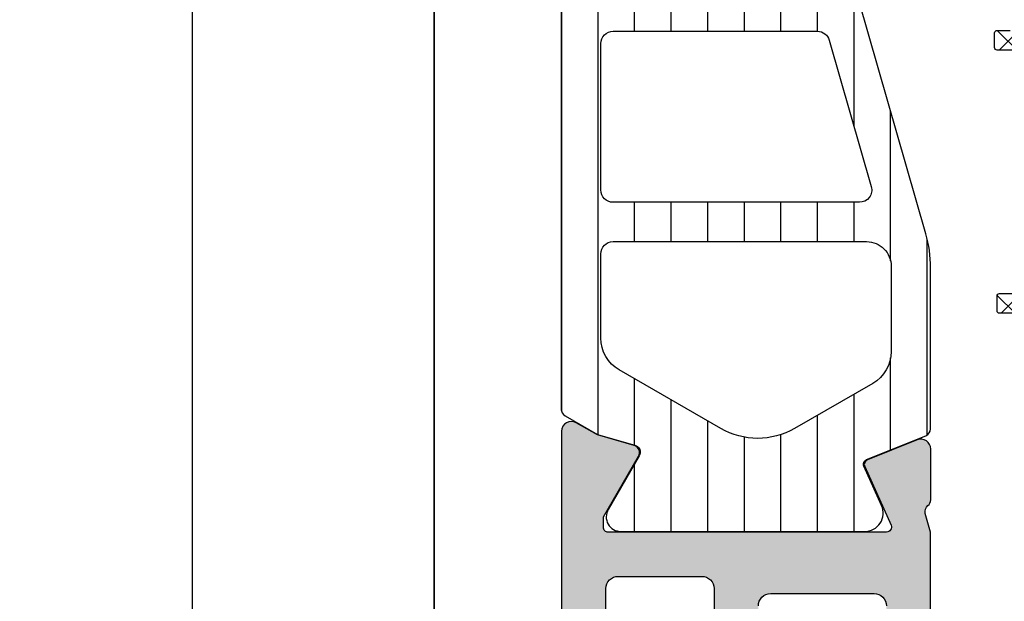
# Model space of a CAD drawing. Header units: millimetres. Extents: x 373037 to 682063, y 76092 to 274210.
# Tile 469 of 552: x 673954 to 673994, y 273205 to 273228. Entities that reach past the tile are written whole.
import ezdxf

# ---------------------------------------------------------------- set-up
doc = ezdxf.new("R2010")
doc.units = ezdxf.units.MM
doc.header["$LTSCALE"] = 100
doc.layers.add('PUDORYS', color=253, linetype='CONTINUOUS')

msp = doc.modelspace()

# ---------------------------------------------------------------- hatches: boundary and pattern name
at = {"layer": 'PUDORYS', "true_color": 0x939598}
h = msp.add_hatch(dxfattribs=at)
h.set_pattern_fill('ANSI37', color=252, scale=0.48, angle=270, style=0)
h.set_pattern_definition([(315, (674006.1487929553, 273234.9725188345), (1.077630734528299, 1.077630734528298), []), (44.99999999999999, (674006.1487929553, 273234.9725188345), (-1.077630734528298, 1.077630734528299), [])])
edge = h.paths.add_edge_path(flags=16)
edge.add_line((674006.8130869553, 273238.3737958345), (674008.2059409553, 273238.2740518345))
edge.add_arc((674008.248798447, 273238.872518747), 0.5999995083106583, 265.9039194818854, 360.000008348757)
edge.add_arc((674008.248798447, 273238.872518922), 0.5999995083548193, 359.9999916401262, 454.0960805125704)
edge.add_line((674008.2059409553, 273239.4709858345), (674006.8130869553, 273239.3712418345))
edge.add_arc((674006.8488014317, 273238.8725188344), 0.5000001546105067, 94.09606439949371, 265.9039355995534)
edge = h.paths.add_edge_path(flags=16)
edge.add_arc((674003.6487933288, 273240.4725154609), 0.4999996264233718, 269.9999571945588, 360.0000428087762)
edge.add_line((674004.1487929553, 273240.4725158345), (674004.1487929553, 273244.0662008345))
edge.add_arc((674003.6487926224, 273244.0662008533), 0.5000003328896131, 359.9999978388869, 473.2180265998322)
edge.add_line((674003.4516769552, 273244.5257068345), (673997.1205749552, 273241.8098288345))
edge.add_arc((673997.3176908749, 273241.3503234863), 0.4999998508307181, 113.2180817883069, 182.5001106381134)
edge.add_line((673996.8181669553, 273241.3285128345), (673996.8564929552, 273240.4507058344))
edge.add_arc((673997.3560165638, 273240.4725153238), 0.4999994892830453, 182.4999791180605, 270.0000448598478)
edge.add_line((673997.3560169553, 273239.9725158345), (674003.6487929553, 273239.9725158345))
edge = h.paths.add_edge_path(flags=16)
edge.add_line((673998.2406309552, 273214.9185968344), (674007.1374839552, 273210.7699268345))
edge.add_arc((674007.3487930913, 273211.2230805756), 0.4999998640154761, 244.9999920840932, 360.0000296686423)
edge.add_line((674007.8487929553, 273211.2230808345), (674007.8487929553, 273220.5725158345))
edge.add_arc((674007.3487933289, 273220.572516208), 0.4999996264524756, 359.9999571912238, 450.0000428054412)
edge.add_line((674007.3487929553, 273221.0725158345), (673998.2248699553, 273221.0725158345))
edge.add_arc((673998.2248701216, 273220.5725157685), 0.5000000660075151, 90.00001905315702, 182.5000272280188)
edge.add_line((673997.7253459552, 273220.5507058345), (673997.9524159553, 273215.3499418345))
edge.add_arc((673998.4519413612, 273215.3717515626), 0.5000012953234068, 182.4999974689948, 244.9999080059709)
edge = h.paths.add_edge_path(flags=16)
edge.add_arc((674007.3487933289, 273223.772515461), 0.4999996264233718, 269.9999571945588, 360.0000428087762)
edge.add_line((674007.8487929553, 273223.7725158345), (674007.8487929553, 273230.9725158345))
edge.add_arc((674007.3487933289, 273230.9725162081), 0.4999996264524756, 359.9999571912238, 450.0000428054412)
edge.add_line((674007.3487929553, 273231.4725158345), (674006.1487929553, 273231.4725158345))
edge.add_arc((674006.1487914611, 273233.4725143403), 1.999998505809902, 179.9999571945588, 270.00004280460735, ccw=False)
edge.add_line((674004.1487929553, 273233.4725158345), (674004.1487929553, 273237.2725158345))
edge.add_arc((674003.6487933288, 273237.2725162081), 0.4999996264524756, 359.9999571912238, 450.0000428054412)
edge.add_line((674003.6487929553, 273237.7725158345), (673997.4957319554, 273237.7725158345))
edge.add_arc((673997.4957321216, 273237.2725157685), 0.5000000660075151, 90.00001905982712, 182.5000272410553)
edge.add_line((673996.9962079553, 273237.2507058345), (673997.2363429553, 273231.7507058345))
edge.add_arc((673997.7358665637, 273231.7725153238), 0.4999994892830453, 182.4999791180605, 270.0000448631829)
edge.add_line((673997.7358669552, 273231.2725158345), (674003.0487929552, 273231.2725158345))
edge.add_arc((674003.0487929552, 273230.1725158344), 1.100000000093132, -90, 90, ccw=False)
edge.add_line((674003.0487929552, 273229.0725158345), (673997.8755819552, 273229.0725158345))
edge.add_arc((673997.8755821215, 273228.5725157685), 0.5000000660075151, 90.00001904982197, 182.5000272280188)
edge.add_line((673997.3760579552, 273228.5507058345), (673997.5856309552, 273223.7507058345))
edge.add_arc((673998.0851545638, 273223.7725153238), 0.4999994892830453, 182.4999791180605, 270.0000448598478)
edge.add_line((673998.0851549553, 273223.2725158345), (674007.3487929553, 273223.2725158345))
edge = h.paths.add_edge_path()
edge.add_line((674005.9623359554, 273208.5594628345), (673997.1744699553, 273212.6573118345))
edge.add_ellipse((673998.4423274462, 273215.3762372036), major_axis=(-3.000002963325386, 0), ratio=1, start_angle=2.5000588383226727, end_angle=64.9999693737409, ccw=False)
edge.add_line((673995.4451799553, 273215.2453758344), (673995.4168459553, 273215.8943258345))
edge.add_ellipse((673994.9173223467, 273215.8725163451), major_axis=(-0.4999994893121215, 0), ratio=1, start_angle=182.499979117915, end_angle=270.0000448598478)
edge.add_line((673994.9173219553, 273216.3725158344), (673993.9487929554, 273216.3725158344))
edge.add_ellipse((673993.9487928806, 273216.4725157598), major_axis=(-0.09999992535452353, 0), ratio=1, start_angle=-4.28221164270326e-05, end_angle=90.00004278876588, ccw=False)
edge.add_line((673993.8487929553, 273216.4725158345), (673993.8487929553, 273217.0725158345))
edge.add_ellipse((673993.9487928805, 273217.0725159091), major_axis=(-0.09999992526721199, 0), ratio=1, start_angle=-90.00004282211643, end_angle=4.275541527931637e-05, ccw=False)
edge.add_line((673993.9487929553, 273217.1725158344), (673994.8518309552, 273217.1725158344))
edge.add_ellipse((673994.851830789, 273217.6725159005), major_axis=(-0.5000000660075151, 0), ratio=1, start_angle=90.00001905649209, end_angle=182.5000272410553)
edge.add_line((673995.3513549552, 273217.6943258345), (673994.9575169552, 273226.5946198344))
edge.add_ellipse((673994.4580056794, 273226.5725157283), major_axis=(-0.5000001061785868, 0), ratio=1, start_angle=182.5337692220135, end_angle=270.0000829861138)
edge.add_line((673994.4580049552, 273227.0725158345), (673993.8487929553, 273227.0725158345))
edge.add_ellipse((673993.8487928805, 273227.1725157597), major_axis=(-0.09999992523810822, 0), ratio=1, start_angle=-4.2822116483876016e-05, end_angle=90.00004280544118, ccw=False)
edge.add_line((673993.7487929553, 273227.1725158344), (673993.7487929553, 273227.7725158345))
edge.add_ellipse((673993.8487928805, 273227.7725159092), major_axis=(-0.09999992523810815, 0), ratio=1, start_angle=-90.00004283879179, end_angle=4.275541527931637e-05, ccw=False)
edge.add_line((673993.8487929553, 273227.8725158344), (673994.3783549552, 273227.8725158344))
edge.add_ellipse((673994.3783552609, 273228.3725163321), major_axis=(-0.5000004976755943, 0), ratio=1, start_angle=89.99996496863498, end_angle=182.533697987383)
edge.add_line((673994.8778669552, 273228.3946198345), (673994.3672109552, 273239.9348448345))
edge.add_ellipse((673993.8676863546, 273239.9130353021), major_axis=(-0.5000004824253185, 0), ratio=1, start_angle=182.4999790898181, end_angle=273.2170573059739)
edge.add_line((673993.8396269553, 273240.4122478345), (673988.7058839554, 273240.1236848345))
edge.add_ellipse((673988.8214393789, 273239.7132668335), major_axis=(-0.426375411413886, 0), ratio=1, start_angle=-74.27514552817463, end_angle=69.24102762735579)
edge.add_line((673988.6703159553, 273239.3145718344), (673988.9029189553, 273239.3158118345))
edge.add_line((673988.9029189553, 273239.3158118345), (673990.7854979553, 273239.6139498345))
edge.add_line((673990.7854979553, 273239.6139498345), (673993.6347829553, 273239.2135238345))
edge.add_ellipse((673993.5930323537, 273238.9164432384), major_axis=(-0.2999999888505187, 0), ratio=1, start_angle=145.4022536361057, end_angle=262.00025595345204, ccw=False)
edge.add_ellipse((673991.3704612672, 273240.4495566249), major_axis=(-3.000047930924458, 0), ratio=1, start_angle=71.99157541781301, end_angle=145.4023587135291, ccw=False)
edge.add_line((673990.4429759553, 273237.5964778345), (673988.1880849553, 273238.2300538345))
edge.add_ellipse((673988.3490144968, 273239.0052663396), major_axis=(-0.7917403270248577, 0), ratio=1, start_angle=6.798346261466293, end_angle=78.27231020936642, ccw=False)
edge.add_line((673987.5628409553, 273238.9115438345), (673987.5616199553, 273239.9697538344))
edge.add_ellipse((673988.7407061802, 273239.8406295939), major_axis=(-1.186135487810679, 0), ratio=1, start_angle=288.6555764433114, end_angle=353.7503218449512, ccw=False)
edge.add_line((673988.3612869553, 273240.9644438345), (673991.6026269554, 273242.0587768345))
edge.add_line((673991.6026269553, 273242.0587768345), (673999.6524219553, 273244.9485548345))
edge.add_line((673999.6524219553, 273244.9485548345), (674009.5502989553, 273249.2813638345))
edge.add_ellipse((674009.7485690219, 273248.8223548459), major_axis=(-0.5000002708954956, 0), ratio=1, start_angle=180.0665763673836, end_angle=293.362049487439, ccw=False)
edge.add_line((674010.2485689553, 273248.8229358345), (674010.2492039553, 273248.2762348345))
edge.add_ellipse((674009.7492038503, 273248.2756545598), major_axis=(-0.5000004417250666, 0), ratio=1, start_angle=113.92082454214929, end_angle=180.0664945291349, ccw=False)
edge.add_line((674009.9519409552, 273247.8186008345), (674006.7479379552, 273246.4168448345))
edge.add_ellipse((674007.1487922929, 273245.5007037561), major_axis=(-0.9999993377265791, 0), ratio=1, start_angle=-66.36838527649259, end_angle=5.280726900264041e-05)
edge.add_line((674006.1487929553, 273245.5007028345), (674006.1487929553, 273240.2727608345))
edge.add_line((674006.1487929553, 273240.2727608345), (674007.9482719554, 273240.2727518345))
edge.add_line((674007.9482719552, 273240.2727518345), (674008.0862139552, 273240.7875528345))
edge.add_ellipse((674008.3633679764, 273240.6727875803), major_axis=(-0.2999756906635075, 0), ratio=1, start_angle=247.49643330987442, end_angle=337.50629974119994, ccw=False)
edge.add_line((674008.4781809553, 273240.9499218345), (674009.7483079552, 273240.1007548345))
edge.add_ellipse((674009.2485871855, 273239.2348906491), major_axis=(-0.9997207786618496, 0), ratio=1, start_angle=179.9923881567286, end_angle=240.00923930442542, ccw=False)
edge.add_line((674010.2483079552, 273239.2347578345), (674010.2482769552, 273238.5103968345))
edge.add_ellipse((674009.2485391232, 273238.5106048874), major_axis=(-0.9997378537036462, 0), ratio=1, start_angle=119.99132494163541, end_angle=179.9880763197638, ccw=False)
edge.add_line((674009.7482769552, 273237.6447308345), (674008.4781809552, 273236.7955638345))
edge.add_ellipse((674008.3633690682, 273237.0727113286), major_axis=(-0.299987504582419, 0), ratio=1, start_angle=22.498603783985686, end_angle=112.50240617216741, ccw=False)
edge.add_line((674008.0862139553, 273236.9579178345), (674007.9482419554, 273237.4727338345))
edge.add_line((674007.9482419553, 273237.4727338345), (674006.1487929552, 273237.4727418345))
edge.add_line((674006.1487929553, 273237.4727418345), (674006.1487929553, 273234.2725148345))
edge.add_ellipse((674006.4487927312, 273234.2725146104), major_axis=(-0.2999997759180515, 0), ratio=1, start_angle=-4.279988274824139e-05, end_angle=90.00004279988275)
edge.add_line((674006.4487929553, 273233.9725148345), (674009.7487889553, 273233.9725148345))
edge.add_ellipse((674009.7487893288, 273233.4725152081), major_axis=(-0.4999996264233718, 0), ratio=1, start_angle=179.9999571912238, end_angle=270.0000428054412, ccw=False)
edge.add_line((674010.2487889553, 273233.4725148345), (674010.2487889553, 273206.5748928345))
edge.add_line((674010.2487889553, 273206.5748928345), (674008.6983969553, 273205.6797748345))
edge.add_ellipse((674008.4483968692, 273206.1127873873), major_axis=(-0.4999999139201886, 0), ratio=1, start_angle=6.335268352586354e-05, end_angle=120.00001708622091, ccw=False)
edge.add_line((674007.9483969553, 273206.1127868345), (674006.2510259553, 273206.1127868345))
edge.add_line((674006.2510259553, 273206.1127868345), (674006.2510259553, 273208.1063088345))
edge.add_ellipse((674005.7510256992, 273208.1063091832), major_axis=(-0.5000002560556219, 0), ratio=1, start_angle=179.9999600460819, end_angle=244.9998714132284)
h = msp.add_hatch(dxfattribs=at)
h.set_pattern_fill('ANSI37', color=252, scale=0.48, angle=270, style=0)
h.set_pattern_definition([(315, (674006.1487931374, 273234.9725188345), (1.077630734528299, 1.077630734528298), []), (44.99999999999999, (674006.1487931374, 273234.9725188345), (-1.077630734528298, 1.077630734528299), [])])
edge = h.paths.add_edge_path(flags=16)
edge.add_line((674006.8130871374, 273238.3737958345), (674008.2059411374, 273238.2740518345))
edge.add_arc((674008.2487986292, 273238.872518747), 0.5999995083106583, 265.9039194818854, 360.000008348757)
edge.add_arc((674008.248798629, 273238.872518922), 0.5999995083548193, 359.9999916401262, 454.0960805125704)
edge.add_line((674008.2059411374, 273239.4709858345), (674006.8130871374, 273239.3712418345))
edge.add_arc((674006.8488016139, 273238.8725188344), 0.5000001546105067, 94.09606439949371, 265.9039355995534)
edge = h.paths.add_edge_path(flags=16)
edge.add_arc((674003.648793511, 273240.4725154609), 0.4999996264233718, 269.9999571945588, 360.0000428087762)
edge.add_line((674004.1487931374, 273240.4725158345), (674004.1487931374, 273244.0662008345))
edge.add_arc((674003.6487928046, 273244.0662008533), 0.5000003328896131, 359.9999978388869, 473.2180265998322)
edge.add_line((674003.4516771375, 273244.5257068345), (673997.1205751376, 273241.8098288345))
edge.add_arc((673997.3176910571, 273241.3503234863), 0.4999998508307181, 113.2180817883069, 182.5001106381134)
edge.add_line((673996.8181671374, 273241.3285128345), (673996.8564931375, 273240.4507058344))
edge.add_arc((673997.356016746, 273240.4725153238), 0.4999994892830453, 182.4999791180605, 270.0000448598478)
edge.add_line((673997.3560171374, 273239.9725158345), (674003.6487931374, 273239.9725158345))
edge = h.paths.add_edge_path(flags=16)
edge.add_line((673998.2406311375, 273214.9185968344), (674007.1374841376, 273210.7699268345))
edge.add_arc((674007.3487932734, 273211.2230805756), 0.4999998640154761, 244.9999920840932, 360.0000296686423)
edge.add_line((674007.8487931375, 273211.2230808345), (674007.8487931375, 273220.5725158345))
edge.add_arc((674007.348793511, 273220.572516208), 0.4999996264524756, 359.9999571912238, 450.0000428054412)
edge.add_line((674007.3487931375, 273221.0725158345), (673998.2248701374, 273221.0725158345))
edge.add_arc((673998.2248703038, 273220.5725157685), 0.5000000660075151, 90.00001905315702, 182.5000272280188)
edge.add_line((673997.7253461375, 273220.5507058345), (673997.9524161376, 273215.3499418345))
edge.add_arc((673998.4519415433, 273215.3717515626), 0.5000012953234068, 182.4999974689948, 244.9999080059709)
edge = h.paths.add_edge_path(flags=16)
edge.add_arc((674007.348793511, 273223.772515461), 0.4999996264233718, 269.9999571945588, 360.0000428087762)
edge.add_line((674007.8487931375, 273223.7725158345), (674007.8487931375, 273230.9725158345))
edge.add_arc((674007.348793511, 273230.9725162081), 0.4999996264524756, 359.9999571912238, 450.0000428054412)
edge.add_line((674007.3487931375, 273231.4725158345), (674006.1487931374, 273231.4725158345))
edge.add_arc((674006.1487916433, 273233.4725143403), 1.999998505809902, 179.9999571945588, 270.00004280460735, ccw=False)
edge.add_line((674004.1487931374, 273233.4725158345), (674004.1487931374, 273237.2725158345))
edge.add_arc((674003.648793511, 273237.2725162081), 0.4999996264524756, 359.9999571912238, 450.0000428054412)
edge.add_line((674003.6487931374, 273237.7725158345), (673997.4957321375, 273237.7725158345))
edge.add_arc((673997.4957323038, 273237.2725157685), 0.5000000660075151, 90.00001905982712, 182.5000272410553)
edge.add_line((673996.9962081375, 273237.2507058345), (673997.2363431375, 273231.7507058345))
edge.add_arc((673997.7358667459, 273231.7725153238), 0.4999994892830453, 182.4999791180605, 270.0000448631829)
edge.add_line((673997.7358671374, 273231.2725158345), (674003.0487931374, 273231.2725158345))
edge.add_arc((674003.0487931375, 273230.1725158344), 1.100000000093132, -90, 90, ccw=False)
edge.add_line((674003.0487931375, 273229.0725158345), (673997.8755821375, 273229.0725158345))
edge.add_arc((673997.8755823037, 273228.5725157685), 0.5000000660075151, 90.00001904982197, 182.5000272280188)
edge.add_line((673997.3760581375, 273228.5507058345), (673997.5856311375, 273223.7507058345))
edge.add_arc((673998.085154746, 273223.7725153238), 0.4999994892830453, 182.4999791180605, 270.0000448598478)
edge.add_line((673998.0851551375, 273223.2725158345), (674007.3487931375, 273223.2725158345))
edge = h.paths.add_edge_path()
edge.add_line((674005.9623361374, 273208.5594628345), (673997.1744701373, 273212.6573118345))
edge.add_ellipse((673998.4423276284, 273215.3762372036), major_axis=(-3.000002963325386, 0), ratio=1, start_angle=2.5000588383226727, end_angle=64.9999693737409, ccw=False)
edge.add_line((673995.4451801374, 273215.2453758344), (673995.4168461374, 273215.8943258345))
edge.add_ellipse((673994.9173225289, 273215.8725163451), major_axis=(-0.4999994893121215, 0), ratio=1, start_angle=182.499979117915, end_angle=270.0000448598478)
edge.add_line((673994.9173221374, 273216.3725158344), (673993.9487931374, 273216.3725158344))
edge.add_ellipse((673993.9487930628, 273216.4725157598), major_axis=(-0.09999992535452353, 0), ratio=1, start_angle=-4.28221164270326e-05, end_angle=90.00004278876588, ccw=False)
edge.add_line((673993.8487931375, 273216.4725158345), (673993.8487931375, 273217.0725158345))
edge.add_ellipse((673993.9487930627, 273217.0725159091), major_axis=(-0.09999992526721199, 0), ratio=1, start_angle=-90.00004282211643, end_angle=4.275541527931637e-05, ccw=False)
edge.add_line((673993.9487931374, 273217.1725158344), (673994.8518311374, 273217.1725158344))
edge.add_ellipse((673994.8518309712, 273217.6725159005), major_axis=(-0.5000000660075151, 0), ratio=1, start_angle=90.00001905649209, end_angle=182.5000272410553)
edge.add_line((673995.3513551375, 273217.6943258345), (673994.9575171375, 273226.5946198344))
edge.add_ellipse((673994.4580058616, 273226.5725157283), major_axis=(-0.5000001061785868, 0), ratio=1, start_angle=182.5337692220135, end_angle=270.0000829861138)
edge.add_line((673994.4580051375, 273227.0725158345), (673993.8487931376, 273227.0725158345))
edge.add_ellipse((673993.8487930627, 273227.1725157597), major_axis=(-0.09999992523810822, 0), ratio=1, start_angle=-4.2822116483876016e-05, end_angle=90.00004280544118, ccw=False)
edge.add_line((673993.7487931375, 273227.1725158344), (673993.7487931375, 273227.7725158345))
edge.add_ellipse((673993.8487930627, 273227.7725159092), major_axis=(-0.09999992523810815, 0), ratio=1, start_angle=-90.00004283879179, end_angle=4.275541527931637e-05, ccw=False)
edge.add_line((673993.8487931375, 273227.8725158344), (673994.3783551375, 273227.8725158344))
edge.add_ellipse((673994.3783554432, 273228.3725163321), major_axis=(-0.5000004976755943, 0), ratio=1, start_angle=89.99996496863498, end_angle=182.533697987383)
edge.add_line((673994.8778671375, 273228.3946198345), (673994.3672111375, 273239.9348448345))
edge.add_ellipse((673993.8676865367, 273239.9130353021), major_axis=(-0.5000004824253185, 0), ratio=1, start_angle=182.4999790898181, end_angle=273.2170573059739)
edge.add_line((673993.8396271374, 273240.4122478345), (673988.7058841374, 273240.1236848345))
edge.add_ellipse((673988.821439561, 273239.7132668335), major_axis=(-0.426375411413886, 0), ratio=1, start_angle=-74.27514552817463, end_angle=69.24102762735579)
edge.add_line((673988.6703161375, 273239.3145718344), (673988.9029191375, 273239.3158118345))
edge.add_line((673988.9029191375, 273239.3158118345), (673990.7854981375, 273239.6139498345))
edge.add_line((673990.7854981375, 273239.6139498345), (673993.6347831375, 273239.2135238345))
edge.add_ellipse((673993.5930325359, 273238.9164432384), major_axis=(-0.2999999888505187, 0), ratio=1, start_angle=145.4022536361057, end_angle=262.00025595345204, ccw=False)
edge.add_ellipse((673991.3704614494, 273240.4495566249), major_axis=(-3.000047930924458, 0), ratio=1, start_angle=71.99157541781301, end_angle=145.4023587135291, ccw=False)
edge.add_line((673990.4429761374, 273237.5964778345), (673988.1880851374, 273238.2300538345))
edge.add_ellipse((673988.349014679, 273239.0052663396), major_axis=(-0.7917403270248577, 0), ratio=1, start_angle=6.798346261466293, end_angle=78.27231020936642, ccw=False)
edge.add_line((673987.5628411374, 273238.9115438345), (673987.5616201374, 273239.9697538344))
edge.add_ellipse((673988.7407063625, 273239.8406295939), major_axis=(-1.186135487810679, 0), ratio=1, start_angle=288.6555764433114, end_angle=353.7503218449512, ccw=False)
edge.add_line((673988.3612871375, 273240.9644438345), (673991.6026271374, 273242.0587768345))
edge.add_line((673991.6026271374, 273242.0587768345), (673999.6524221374, 273244.9485548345))
edge.add_line((673999.6524221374, 273244.9485548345), (674009.5502991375, 273249.2813638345))
edge.add_ellipse((674009.748569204, 273248.8223548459), major_axis=(-0.5000002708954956, 0), ratio=1, start_angle=180.0665763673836, end_angle=293.362049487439, ccw=False)
edge.add_line((674010.2485691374, 273248.8229358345), (674010.2492041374, 273248.2762348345))
edge.add_ellipse((674009.7492040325, 273248.2756545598), major_axis=(-0.5000004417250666, 0), ratio=1, start_angle=113.92082454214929, end_angle=180.0664945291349, ccw=False)
edge.add_line((674009.9519411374, 273247.8186008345), (674006.7479381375, 273246.4168448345))
edge.add_ellipse((674007.1487924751, 273245.5007037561), major_axis=(-0.9999993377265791, 0), ratio=1, start_angle=-66.36838527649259, end_angle=5.280726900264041e-05)
edge.add_line((674006.1487931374, 273245.5007028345), (674006.1487931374, 273240.2727608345))
edge.add_line((674006.1487931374, 273240.2727608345), (674007.9482721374, 273240.2727518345))
edge.add_line((674007.9482721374, 273240.2727518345), (674008.0862141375, 273240.7875528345))
edge.add_ellipse((674008.3633681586, 273240.6727875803), major_axis=(-0.2999756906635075, 0), ratio=1, start_angle=247.49643330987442, end_angle=337.50629974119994, ccw=False)
edge.add_line((674008.4781811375, 273240.9499218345), (674009.7483081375, 273240.1007548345))
edge.add_ellipse((674009.2485873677, 273239.2348906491), major_axis=(-0.9997207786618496, 0), ratio=1, start_angle=179.9923881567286, end_angle=240.00923930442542, ccw=False)
edge.add_line((674010.2483081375, 273239.2347578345), (674010.2482771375, 273238.5103968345))
edge.add_ellipse((674009.2485393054, 273238.5106048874), major_axis=(-0.9997378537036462, 0), ratio=1, start_angle=119.99132494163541, end_angle=179.9880763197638, ccw=False)
edge.add_line((674009.7482771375, 273237.6447308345), (674008.4781811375, 273236.7955638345))
edge.add_ellipse((674008.3633692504, 273237.0727113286), major_axis=(-0.299987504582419, 0), ratio=1, start_angle=22.498603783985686, end_angle=112.50240617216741, ccw=False)
edge.add_line((674008.0862141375, 273236.9579178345), (674007.9482421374, 273237.4727338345))
edge.add_line((674007.9482421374, 273237.4727338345), (674006.1487931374, 273237.4727418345))
edge.add_line((674006.1487931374, 273237.4727418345), (674006.1487931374, 273234.2725148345))
edge.add_ellipse((674006.4487929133, 273234.2725146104), major_axis=(-0.2999997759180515, 0), ratio=1, start_angle=-4.279988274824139e-05, end_angle=90.00004279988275)
edge.add_line((674006.4487931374, 273233.9725148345), (674009.7487891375, 273233.9725148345))
edge.add_ellipse((674009.748789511, 273233.4725152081), major_axis=(-0.4999996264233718, 0), ratio=1, start_angle=179.9999571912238, end_angle=270.0000428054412, ccw=False)
edge.add_line((674010.2487891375, 273233.4725148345), (674010.2487891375, 273206.5748928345))
edge.add_line((674010.2487891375, 273206.5748928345), (674008.6983971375, 273205.6797748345))
edge.add_ellipse((674008.4483970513, 273206.1127873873), major_axis=(-0.4999999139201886, 0), ratio=1, start_angle=6.335268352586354e-05, end_angle=120.00001708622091, ccw=False)
edge.add_line((674007.9483971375, 273206.1127868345), (674006.2510261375, 273206.1127868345))
edge.add_line((674006.2510261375, 273206.1127868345), (674006.2510261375, 273208.1063088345))
edge.add_ellipse((674005.7510258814, 273208.1063091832), major_axis=(-0.5000002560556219, 0), ratio=1, start_angle=179.9999600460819, end_angle=244.9998714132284)
h = msp.add_hatch(dxfattribs=at)
h.set_pattern_fill('ANSI31', color=252, scale=0.468, angle=225, style=0)
h.set_pattern_definition([(270, (673976.1487931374, 273252.9725188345), (1.4859, -5.150371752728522e-16), [])])
edge = h.paths.add_edge_path(flags=16)
edge.add_line((673978.4968931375, 273234.8840408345), (673980.7196031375, 273236.1674028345))
edge.add_ellipse((673981.7194755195, 273234.4356778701), major_axis=(-1.999654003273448, 0), ratio=1, start_angle=240.00004577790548, end_angle=300.00150144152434, ccw=False)
edge.add_line((673982.7193011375, 273236.1674298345), (673983.8488191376, 273235.5153018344))
edge.add_ellipse((673982.348816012, 273232.9172216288), major_axis=(-3.000005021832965, 0), ratio=1, start_angle=196.0000547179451, end_angle=239.9999864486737, ccw=False)
edge.add_line((673985.2326051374, 273233.7441378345), (673986.2852531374, 273230.0731158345))
edge.add_ellipse((673985.8046221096, 273229.9352970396), major_axis=(-0.5000002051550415, 0), ratio=1, start_angle=89.99920104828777, end_angle=196.0000072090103, ccw=False)
edge.add_line((673985.8046151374, 273229.4352968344), (673978.2468621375, 273229.4354068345))
edge.add_ellipse((673978.2468719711, 273229.935406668), major_axis=(-0.4999998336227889, 0), ratio=1, start_angle=-0.0008212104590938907, end_angle=89.99887315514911, ccw=False)
edge.add_line((673977.7468721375, 273229.9354138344), (673977.7469281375, 273233.5850628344))
edge.add_ellipse((673979.2469273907, 273233.5850233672), major_axis=(-1.499999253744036, 0), ratio=1, start_angle=300.00152725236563, end_angle=359.99849246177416, ccw=False)
edge = h.paths.add_edge_path(flags=16)
edge.add_line((673978.2468441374, 273227.8354048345), (673986.5501741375, 273227.8352778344))
edge.add_ellipse((673986.5501658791, 273227.3352775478), major_axis=(-0.5000002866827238, 0), ratio=1, start_angle=195.9999439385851, end_angle=269.9990536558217, ccw=False)
edge.add_line((673987.0307971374, 273227.4730958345), (673988.7377241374, 273221.5203338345))
edge.add_ellipse((673988.2570934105, 273221.3825148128), major_axis=(-0.499999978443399, 0), ratio=1, start_angle=89.99905198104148, end_angle=196.0000416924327, ccw=False)
edge.add_line((673988.2570851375, 273220.8825148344), (673978.2467311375, 273220.8826848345))
edge.add_ellipse((673978.2467433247, 273221.3826850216), major_axis=(-0.5000001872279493, 0), ratio=1, start_angle=-0.0008952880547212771, end_angle=89.99860345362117, ccw=False)
edge.add_line((673977.7467431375, 273221.3826928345), (673977.7468331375, 273227.3354128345))
edge.add_ellipse((673978.2468334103, 273227.3354045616), major_axis=(-0.5000002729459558, 0), ratio=1, start_angle=269.99877076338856, end_angle=359.99905199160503, ccw=False)
edge = h.paths.add_edge_path(flags=16)
edge.add_line((673988.7958801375, 273213.5183808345), (673985.6194901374, 273211.6844918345))
edge.add_ellipse((673984.1194902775, 273214.2825715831), major_axis=(-3.000002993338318, 0), ratio=1, start_angle=59.99850824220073, end_angle=119.9999639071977, ccw=False)
edge.add_line((673982.6194211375, 273211.6845318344), (673978.4965381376, 273214.0650268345))
edge.add_ellipse((673979.2465737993, 273215.364045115), major_axis=(-1.50000066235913, 0), ratio=1, start_angle=-0.0015171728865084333, end_angle=59.998441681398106, ccw=False)
edge.add_line((673977.7465731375, 273215.3640848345), (673977.7466641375, 273218.7826988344))
edge.add_ellipse((673978.2466636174, 273218.7826853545), major_axis=(-0.4999994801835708, 0), ratio=1, start_angle=269.9985653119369, end_angle=359.9984553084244, ccw=False)
edge.add_line((673978.2466761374, 273219.2826848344), (673988.5459911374, 273219.2825038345))
edge.add_ellipse((673988.5459727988, 273218.2825034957), major_axis=(-1.000000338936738, 0), ratio=1, start_angle=179.9984724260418, end_angle=269.99894927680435, ccw=False)
edge.add_line((673989.5459731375, 273218.2824768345), (673989.5458801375, 273214.8173788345))
edge.add_ellipse((673988.0458800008, 273214.8174190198), major_axis=(-1.500000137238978, 0), ratio=1, start_angle=120.00000300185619, end_angle=179.9984650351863, ccw=False)
edge = h.paths.add_edge_path()
edge.add_line((673991.1457481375, 273211.6705748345), (673991.1459701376, 273218.2236378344))
edge.add_arc((673986.145972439, 273218.2238046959), 4.999997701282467, 359.9980879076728, 376.000023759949)
edge.add_line((673990.9522781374, 273219.6019928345), (673986.6836671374, 273234.4884108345))
edge.add_arc((673987.1642974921, 273234.6262293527), 0.4999994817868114, 89.99992604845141, 195.9999979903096, ccw=False)
edge.add_line((673987.1642981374, 273235.1262288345), (673991.0476721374, 273235.1262288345))
edge.add_arc((673991.0476921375, 273236.1262288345), 1.0000000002, 269.998854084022, 449.9988540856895)
edge.add_line((673991.0477121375, 273237.1262288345), (673986.3493761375, 273237.1264168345))
edge.add_line((673986.3493761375, 273237.1264168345), (673986.3493761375, 273237.2824688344))
edge.add_arc((673986.0493761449, 273237.2824694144), 0.2999999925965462, 359.9998892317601, 428.0261541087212)
edge.add_line((673986.1616311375, 273237.5606758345), (673983.7497291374, 273238.5338628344))
edge.add_arc((673983.8245657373, 273238.7193340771), 0.2000002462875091, 155.859017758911, 248.0262022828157, ccw=False)
edge.add_line((673983.6420571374, 273238.8011308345), (673984.3585571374, 273240.3998158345))
edge.add_arc((673983.6741513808, 273240.7065540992), 0.7499997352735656, 335.8589415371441, 450.000018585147)
edge.add_line((673983.6741511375, 273241.4565538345), (673978.5666021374, 273241.4565538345))
edge.add_arc((673978.5666022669, 273240.8565540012), 0.5999998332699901, 90.00001235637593, 210.1429248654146)
edge.add_line((673978.0477371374, 273240.5552588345), (673979.3089531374, 273238.3833018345))
edge.add_arc((673979.0495204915, 273238.2326535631), 0.3000003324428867, -73.99993093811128, 30.143030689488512, ccw=False)
edge.add_line((673979.1322121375, 273237.9442748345), (673977.6177401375, 273237.5100078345))
edge.add_line((673977.6177401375, 273237.5100078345), (673976.2969681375, 273236.7474598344))
edge.add_arc((673976.446968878, 273236.4876526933), 0.2999999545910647, 120.0001683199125, 182.4633047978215)
edge.add_line((673976.1472461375, 273236.4747588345), (673976.1472461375, 273212.4851048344))
edge.add_arc((673976.446581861, 273212.4651501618), 0.3000001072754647, 176.1861237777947, 239.9998522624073)
edge.add_line((673976.2965811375, 273212.2053428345), (673977.6173871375, 273211.4427748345))
edge.add_line((673977.6173871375, 273211.4427748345), (673979.1318581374, 273211.0085078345))
edge.add_arc((673979.0491669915, 273210.7201287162), 0.3000005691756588, -30.142918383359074, 74.00004323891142, ccw=False)
edge.add_line((673979.3086001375, 273210.5694808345), (673978.0473841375, 273208.3975248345))
edge.add_arc((673978.5662495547, 273208.0962291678), 0.6000003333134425, 149.8570476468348, 269.999960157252)
edge.add_line((673978.5662491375, 273207.4962288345), (673988.4698491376, 273207.4962288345))
edge.add_arc((673988.4698498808, 273208.2462288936), 0.7500000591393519, 269.9999432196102, 384.1410202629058)
edge.add_line((673989.1542561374, 273208.5529668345), (673988.4377561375, 273210.1516518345))
edge.add_arc((673988.6202647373, 273210.2334485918), 0.2000002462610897, 111.9737977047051, 204.1409822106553, ccw=False)
edge.add_line((673988.5454281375, 273210.4189198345), (673990.9580031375, 273211.3923788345))
edge.add_arc((673990.8457489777, 273211.6705846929), 0.2999991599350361, 291.9737385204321, 359.9981171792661)
h = msp.add_hatch(color=252, dxfattribs=at)
edge = h.paths.add_edge_path(flags=16)
edge.add_ellipse((673981.848844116, 273177.672532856), major_axis=(-0.4999740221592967, 0), ratio=1, start_angle=89.99702292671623, end_angle=180.0029770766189, ccw=False)
edge.add_line((673981.8488181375, 273177.1725588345), (673963.8488181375, 273177.1725588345))
edge.add_ellipse((673963.848792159, 273177.672532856), major_axis=(-0.4999740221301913, 0), ratio=1, start_angle=-0.002977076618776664, end_angle=90.00297707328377, ccw=False)
edge.add_line((673963.3488181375, 273177.6725588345), (673963.3488181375, 273190.1725588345))
edge.add_ellipse((673963.8488399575, 273190.1725370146), major_axis=(-0.5000218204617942, 0), ratio=1, start_angle=270.00250027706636, end_angle=359.9974997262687, ccw=False)
edge.add_line((673963.8488181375, 273190.6725588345), (673976.4518691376, 273190.6725588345))
edge.add_ellipse((673976.4518702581, 273192.1725577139), major_axis=(-1.499998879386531, 0), ratio=1, start_angle=89.99995719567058, end_angle=180.0000428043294)
edge.add_line((673977.9518691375, 273192.1725588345), (673977.9518691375, 273205.1725468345))
edge.add_ellipse((673978.4518687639, 273205.172547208), major_axis=(-0.4999996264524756, 0), ratio=1, start_angle=-90.00004280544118, end_angle=4.280877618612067e-05, ccw=False)
edge.add_line((673978.4518691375, 273205.6725468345), (673981.8488181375, 273205.6725468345))
edge.add_ellipse((673981.848818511, 273205.172547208), major_axis=(-0.4999996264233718, 0), ratio=1, start_angle=179.9999571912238, end_angle=270.0000428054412, ccw=False)
edge.add_line((673982.3488181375, 273205.1725468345), (673982.3488181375, 273177.6725588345))
edge = h.paths.add_edge_path()
edge.add_line((674011.1488131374, 273176.4725468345), (674011.1488131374, 273179.4725468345))
edge.add_line((674011.1488131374, 273179.4725468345), (674009.1488131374, 273179.4725468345))
edge.add_arc((674009.148787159, 273178.972572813), 0.4999740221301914, 89.99702292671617, 180.0029770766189)
edge.add_line((674008.6488131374, 273178.9725468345), (674008.6488131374, 273178.4725468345))
edge.add_line((674008.6488131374, 273178.4725468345), (674009.6488131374, 273178.4725468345))
edge.add_line((674009.6488131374, 273178.4725468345), (674009.6488131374, 273177.4725468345))
edge.add_arc((674008.6487490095, 273177.4726109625), 1.000064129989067, 270.00367402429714, 359.99632597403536, ccw=False)
edge.add_line((674008.6488131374, 273176.4725468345), (674004.6488131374, 273176.4725468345))
edge.add_arc((674004.6488431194, 273177.4725768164), 1.000029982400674, 180.0017177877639, 269.9982822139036, ccw=False)
edge.add_line((674003.6488131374, 273177.4725468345), (674003.6488131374, 273178.4725468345))
edge.add_line((674003.6488131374, 273178.4725468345), (674004.6488131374, 273178.4725468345))
edge.add_line((674004.6488131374, 273178.4725468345), (674004.6488131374, 273178.9725468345))
edge.add_arc((674004.1488075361, 273178.9725412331), 0.500005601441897, 0.0006418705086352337, 89.99935813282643)
edge.add_line((674004.1488131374, 273179.4725468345), (674001.3488101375, 273179.4725468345))
edge.add_arc((674001.3488101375, 273178.9725468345), 0.5, 90, 270)
edge.add_line((674001.3488101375, 273178.4725468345), (674001.6488131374, 273178.4725468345))
edge.add_arc((674001.6488024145, 273177.9725361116), 0.5000107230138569, 0.0012287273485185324, 89.99877126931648, ccw=False)
edge.add_line((674002.1488131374, 273177.9725468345), (674002.1488131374, 273177.4725468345))
edge.add_arc((674001.6487452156, 273177.4726147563), 0.5000679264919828, 270.00778221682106, 359.99221778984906, ccw=False)
edge.add_line((674001.6488131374, 273176.9725468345), (673990.3488181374, 273176.9725468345))
edge.add_arc((673990.3488399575, 273177.4725686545), 0.5000218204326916, 180.0025002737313, 269.9974997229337, ccw=False)
edge.add_line((673989.8488181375, 273177.4725468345), (673989.8488181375, 273177.9725468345))
edge.add_arc((673990.3487554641, 273177.972609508), 0.4999373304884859, 89.99281725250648, 180.0071827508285, ccw=False)
edge.add_line((673990.3488181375, 273178.4725468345), (673990.6488211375, 273178.4725468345))
edge.add_arc((673990.6487583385, 273178.9726096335), 0.500062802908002, 270.0071953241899, 359.992804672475)
edge.add_line((673991.1488211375, 273178.9725468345), (673991.1488211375, 273183.4725468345))
edge.add_arc((673990.648815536, 273183.4725412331), 0.500005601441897, 0.0006418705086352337, 89.99935813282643)
edge.add_line((673990.6488211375, 273183.9725468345), (673989.8488181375, 273183.9725468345))
edge.add_arc((673989.848792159, 273183.472572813), 0.4999740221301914, 89.99702292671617, 180.0029770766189)
edge.add_line((673989.3488181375, 273183.4725468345), (673989.3488181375, 273181.4725468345))
edge.add_arc((673988.8487502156, 273181.4726147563), 0.5000679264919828, 270.00778221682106, 359.99221778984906, ccw=False)
edge.add_line((673988.8488181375, 273180.9725468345), (673988.3488181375, 273180.9725468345))
edge.add_arc((673988.3487554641, 273180.472609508), 0.4999373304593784, 89.9928172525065, 180.0071827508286)
edge.add_line((673987.8488181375, 273180.4725468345), (673987.8488181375, 273177.4725468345))
edge.add_arc((673987.3487630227, 273177.4726019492), 0.5000551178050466, 270.00631499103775, 359.9936850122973, ccw=False)
edge.add_line((673987.3488181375, 273176.9725468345), (673985.6488211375, 273176.9725468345))
edge.add_arc((673985.6487892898, 273178.4725149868), 1.499968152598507, 179.9987834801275, 270.00121651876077, ccw=False)
edge.add_line((673984.1488211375, 273178.4725468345), (673984.1488211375, 273204.4725468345))
edge.add_arc((673984.6488002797, 273204.4725676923), 0.4999791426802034, 89.99760977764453, 180.0023902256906, ccw=False)
edge.add_line((673984.6488211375, 273204.9725468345), (673988.8488181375, 273204.9725468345))
edge.add_arc((673988.8488125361, 273204.4725412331), 0.5000056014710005, 0.0006418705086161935, 89.99935813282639, ccw=False)
edge.add_line((673989.3488181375, 273204.4725468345), (673989.3488181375, 273202.4725468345))
edge.add_arc((673989.8488399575, 273202.4725686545), 0.5000218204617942, 180.0025002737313, 269.9974997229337)
edge.add_line((673989.8488181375, 273201.9725468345), (673990.6488211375, 273201.9725468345))
edge.add_arc((673990.648768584, 273202.472599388), 0.5000525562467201, 270.0060215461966, 359.9939784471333)
edge.add_line((673991.1488211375, 273202.4725468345), (673991.1488211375, 273207.4725478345))
edge.add_line((673991.1488211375, 273207.4725478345), (673990.9315001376, 273208.2304368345))
edge.add_arc((673991.2198785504, 273208.3131281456), 0.2999999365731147, 127.90481466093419, 196.0000242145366, ccw=False)
edge.add_arc((673990.8512680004, 273208.786547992), 0.3000001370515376, 307.9047180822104, 359.999969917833)
edge.add_line((673991.1512681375, 273208.7865478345), (673991.1512661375, 273210.8506948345))
edge.add_arc((673990.7512667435, 273210.8506952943), 0.3999993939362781, 359.9999341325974, 471.9737695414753)
edge.add_line((673990.6015941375, 273211.2216368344), (673988.5783651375, 273210.4052758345))
edge.add_arc((673988.6532017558, 273210.2198055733), 0.1999993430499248, 111.9739078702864, 204.1410923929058)
edge.add_line((673988.4706941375, 273210.1380088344), (673989.5390141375, 273207.7543238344))
edge.add_arc((673989.3565060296, 273207.6725271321), 0.1999997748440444, -90.81990061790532, 24.141025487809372, ccw=False)
edge.add_line((673989.3536441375, 273207.4725478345), (673978.0495641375, 273207.4725468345))
edge.add_arc((673978.041132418, 273207.6639613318), 0.1916001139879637, 178.9555499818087, 272.52222190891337, ccw=False)
edge.add_line((673977.8495641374, 273207.6674538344), (673977.8495641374, 273208.0880378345))
edge.add_line((673977.8495641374, 273208.0880378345), (673979.2812991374, 273210.5536498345))
edge.add_arc((673979.0219621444, 273210.7044615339), 0.2999997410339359, 329.8208038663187, 434.0000282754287)
edge.add_line((673979.1046531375, 273210.9928398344), (673977.6124921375, 273211.4207108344))
edge.add_line((673977.6124921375, 273211.4207108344), (673976.7492171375, 273211.9191228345))
edge.add_arc((673976.5492171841, 273211.5727125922), 0.4000000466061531, 60.00001156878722, 179.9999652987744)
edge.add_line((673976.1492171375, 273211.5727128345), (673976.1495641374, 273207.4647818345))
edge.add_line((673976.1495641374, 273207.4647818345), (673976.1518691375, 273192.9727248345))
edge.add_arc((673975.6518692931, 273192.9725467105), 0.4999998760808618, -90.00001783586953, 0.02041150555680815, ccw=False)
edge.add_line((673975.6518691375, 273192.4725468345), (673970.2488271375, 273192.4725468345))
edge.add_arc((673970.248826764, 273192.9725464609), 0.4999996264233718, 179.9999571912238, 270.0000428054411, ccw=False)
edge.add_line((673969.7488271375, 273192.9725468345), (673969.7488271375, 273195.4725468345))
edge.add_arc((673969.248827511, 273195.4725472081), 0.4999996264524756, 359.9999571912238, 450.0000428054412)
edge.add_line((673969.2488271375, 273195.9725468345), (673967.9488241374, 273195.9725468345))
edge.add_arc((673967.9488032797, 273195.4725676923), 0.4999791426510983, 89.99760977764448, 180.0023902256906)
edge.add_line((673967.4488241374, 273195.4725468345), (673967.4488241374, 273194.9725468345))
edge.add_line((673967.4488241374, 273194.9725468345), (673968.4488241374, 273194.9725468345))
edge.add_line((673968.4488241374, 273194.9725468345), (673968.4488241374, 273193.4725468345))
edge.add_arc((673967.4487924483, 273193.4725785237), 1.000031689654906, 270.0018155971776, 359.99818440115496, ccw=False)
edge.add_line((673967.4488241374, 273192.4725468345), (673963.4488241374, 273192.4725468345))
edge.add_arc((673963.4488933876, 273193.4726160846), 1.000069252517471, 180.0039674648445, 269.99603253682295, ccw=False)
edge.add_line((673962.4488241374, 273193.4725468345), (673962.4488241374, 273194.9725468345))
edge.add_line((673962.4488241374, 273194.9725468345), (673963.4488241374, 273194.9725468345))
edge.add_line((673963.4488241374, 273194.9725468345), (673963.4488241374, 273195.4725468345))
edge.add_arc((673962.948850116, 273195.472572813), 0.4999740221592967, 359.9970229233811, 450.0029770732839)
edge.add_line((673962.9488241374, 273195.9725468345), (673961.6488211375, 273195.9725468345))
edge.add_arc((673961.6488267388, 273195.4725412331), 0.5000056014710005, 90.00064186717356, 179.9993581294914)
edge.add_line((673961.1488211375, 273195.4725468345), (673961.1488211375, 273176.4725468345))
edge.add_arc((673962.6487918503, 273176.4725175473), 1.49997071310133, 179.9988812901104, 270.0011187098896)
edge.add_line((673962.6488211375, 273174.9725468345), (674009.6488131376, 273174.9725468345))
edge.add_arc((674009.6487527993, 273176.4726071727), 1.500060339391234, 270.0023046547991, 359.9976953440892)

# ---------------------------------------------------------------- linework, layer by layer
at = {"layer": 'PUDORYS', "color": 252, "ltscale": 15, "true_color": 0x939598}
for points in [[(673961.1488211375, 273174.9725294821), (674033.1487929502, 273174.9725294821), (674033.1487929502, 273259.9725014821), (673961.1488211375, 273259.9725014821)], [(673502.3126377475, 273199.4084306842), (673970.9742934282, 273199.4084306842), (673970.9742934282, 273243.4084306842), (673502.3126377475, 273243.4084306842)]]:
    msp.add_lwpolyline(points, close=True, dxfattribs=at)
at = {"layer": 'PUDORYS', "color": 252, "true_color": 0x939598}
msp.add_lwpolyline([(673583.2835165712, 273243.4084306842), (673970.9742934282, 273243.4084306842), (673970.9742934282, 273199.4084306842), (673583.2835165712, 273199.4084306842), (673502.3126377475, 273199.4084306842), (673502.3126377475, 273243.4084306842)], close=True, dxfattribs=at)
for points in [[(673976.1472461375, 273236.4747588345), (673976.1472461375, 273212.4851048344), (673976.1472461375, 273212.4851048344, 0.285866), (673976.2965811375, 273212.2053428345), (673977.6173871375, 273211.4427748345), (673979.1318581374, 273211.0085078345), (673979.1318581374, 273211.0085078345, -0.488505), (673979.3086001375, 273210.5694808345), (673978.0473841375, 273208.3975248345), (673978.0473841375, 273208.3975248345, 0.578182), (673978.5662491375, 273207.4962288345), (673988.4698491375, 273207.4962288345), (673988.4698491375, 273207.4962288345, 0.543753), (673989.1542561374, 273208.5529668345), (673988.4377561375, 273210.1516518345), (673988.4377561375, 273210.1516518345, -0.425336), (673988.5454281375, 273210.4189198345), (673990.9580031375, 273211.3923788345), (673990.9580031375, 273211.3923788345, 0.305847), (673991.1457481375, 273211.6705748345), (673991.1457481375, 273211.6705748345), (673991.1459701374, 273218.2236378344), (673991.1459701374, 273218.2236378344, 0.0699353), (673990.9522781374, 273219.6019928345), (673986.6836671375, 273234.4884108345)], [(673991.1488211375, 273202.4725468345), (673991.1488211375, 273207.4725478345), (673990.9315001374, 273208.2304368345), (673990.9315001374, 273208.2304368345, -0.306185), (673991.0355731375, 273208.5498378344, 0.231306), (673991.1512681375, 273208.7865478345), (673991.1512661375, 273210.8506948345), (673991.1512661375, 273210.8506948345, 0.531563), (673990.6015941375, 273211.2216368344), (673988.5783651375, 273210.4052758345), (673988.5783651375, 273210.4052758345, 0.425336), (673988.4706941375, 273210.1380088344), (673989.5390141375, 273207.7543238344), (673989.5390141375, 273207.7543238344, -0.548397), (673989.3536441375, 273207.4725478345), (673978.0495641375, 273207.4725468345), (673978.0495641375, 273207.4725468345, -0.432566), (673977.8495641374, 273207.6674538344), (673977.8495641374, 273208.0880378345), (673979.2812991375, 273210.5536498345), (673979.2812991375, 273210.5536498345, 0.488701), (673979.1046531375, 273210.9928398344), (673977.6124921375, 273211.4207108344), (673976.7492171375, 273211.9191228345), (673976.7492171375, 273211.9191228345, 0.57735), (673976.1492171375, 273211.5727128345), (673976.1495641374, 273207.4647818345), (673976.1518691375, 273192.9727248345)], [(673984.1488211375, 273204.4725468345, -0.414238), (673984.6488211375, 273204.9725468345), (673988.8488181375, 273204.9725468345), (673988.8488181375, 273204.9725468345, -0.414207), (673989.3488181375, 273204.4725468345)]]:
    msp.add_lwpolyline(points, format="xyb", dxfattribs=at)
at = {"layer": 'PUDORYS', "color": 252, "true_color": 0x939598, "extrusion": (0, 0, -1)}
for points in [[(-673978.2468441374, 273227.8354048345), (-673986.5501741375, 273227.8352778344), (-673986.5501741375, 273227.8352778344, 0.334591), (-673987.0307971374, 273227.4730958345), (-673988.7377241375, 273221.5203338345), (-673988.7377241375, 273221.5203338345, 0.498587), (-673988.2570851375, 273220.8825148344), (-673978.2467311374, 273220.8826848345), (-673978.2467311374, 273220.8826848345, 0.414211), (-673977.7467431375, 273221.3826928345), (-673977.7468331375, 273227.3354128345), (-673977.7468331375, 273227.3354128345, 0.414215), (-673978.2468441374, 273227.8354048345)], [(-673988.7958801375, 273213.5183808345), (-673985.6194901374, 273211.6844918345), (-673985.6194901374, 273211.6844918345, 0.267956), (-673982.6194211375, 273211.6845318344), (-673978.4965381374, 273214.0650268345), (-673978.4965381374, 273214.0650268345, 0.267949), (-673977.7465731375, 273215.3640848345), (-673977.7466641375, 273218.7826988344), (-673977.7466641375, 273218.7826988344, 0.414213), (-673978.2466761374, 273219.2826848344), (-673988.5459911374, 273219.2825038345), (-673988.5459911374, 273219.2825038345, 0.414216), (-673989.5459731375, 273218.2824768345), (-673989.5458801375, 273214.8173788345), (-673989.5458801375, 273214.8173788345, 0.267942), (-673988.7958801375, 273213.5183808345)], [(-673982.3488181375, 273177.6725588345, 0.414244), (-673981.8488181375, 273177.1725588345), (-673963.8488181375, 273177.1725588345), (-673963.8488181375, 273177.1725588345, 0.414244), (-673963.3488181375, 273177.6725588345), (-673963.3488181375, 273190.1725588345), (-673963.3488181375, 273190.1725588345, 0.414188), (-673963.8488181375, 273190.6725588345), (-673976.4518691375, 273190.6725588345), (-673976.4518691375, 273190.6725588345, -0.414214), (-673977.9518691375, 273192.1725588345), (-673977.9518691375, 273205.1725468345), (-673977.9518691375, 273205.1725468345, 0.414214), (-673978.4518691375, 273205.6725468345), (-673981.8488181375, 273205.6725468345), (-673981.8488181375, 273205.6725468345, 0.414214), (-673982.3488181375, 273205.1725468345), (-673982.3488181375, 273177.6725588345)]]:
    msp.add_lwpolyline(points, format="xyb", close=True, dxfattribs=at)
for points in [[(-673994.4580049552, 273227.0725158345), (-673993.8487929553, 273227.0725158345), (-673993.8487929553, 273227.0725158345, 0.414214), (-673993.7487929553, 273227.1725158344), (-673993.7487929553, 273227.7725158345), (-673993.7487929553, 273227.7725158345, 0.414214), (-673993.8487929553, 273227.8725158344), (-673994.3783549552, 273227.8725158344)], [(-673994.4580051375, 273227.0725158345), (-673993.8487931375, 273227.0725158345), (-673993.8487931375, 273227.0725158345, 0.414214), (-673993.7487931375, 273227.1725158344), (-673993.7487931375, 273227.7725158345), (-673993.7487931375, 273227.7725158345, 0.414214), (-673993.8487931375, 273227.8725158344), (-673994.3783551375, 273227.8725158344)], [(-673994.9173219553, 273216.3725158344), (-673993.9487929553, 273216.3725158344), (-673993.9487929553, 273216.3725158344, 0.414214), (-673993.8487929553, 273216.4725158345), (-673993.8487929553, 273217.0725158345), (-673993.8487929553, 273217.0725158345, 0.414214), (-673993.9487929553, 273217.1725158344), (-673994.8518309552, 273217.1725158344)], [(-673994.9173221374, 273216.3725158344), (-673993.9487931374, 273216.3725158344), (-673993.9487931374, 273216.3725158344, 0.414214), (-673993.8487931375, 273216.4725158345), (-673993.8487931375, 273217.0725158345), (-673993.8487931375, 273217.0725158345, 0.414214), (-673993.9487931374, 273217.1725158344), (-673994.8518311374, 273217.1725158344)]]:
    msp.add_lwpolyline(points, format="xyb", dxfattribs=at)

doc.saveas('drawing.dxf')
